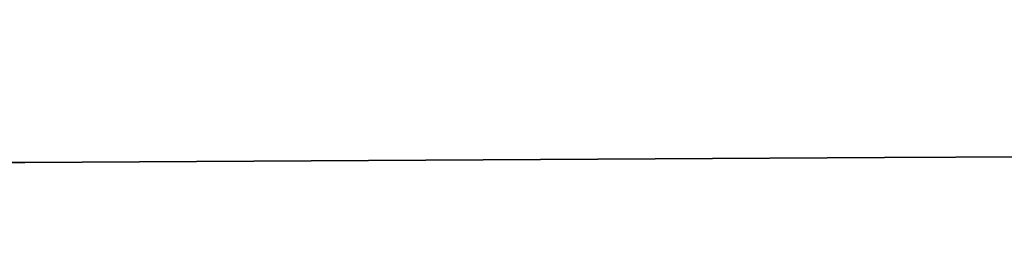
# Model space of a CAD drawing. Header units: millimetres. Extents: x -505 to 505, y 0 to 800.
# Tile 523 of 656: x -151.416 to -150.905, y 336.372 to 336.491. Entities that reach past the tile are written whole.
import ezdxf

# ---------------------------------------------------------------- set-up
doc = ezdxf.new("R2010")
doc.units = ezdxf.units.MM
doc.header["$MEASUREMENT"] = 0
doc.layers.add('IGES level 24', color=255, linetype='Continuous')

msp = doc.modelspace()

# ---------------------------------------------------------------- linework, layer by layer
at = {"layer": 'IGES level 24'}
for points, knots in [([(-157.06503, 336.37935, -230.10143), (-144.39392, 336.47419, -234.28472), (-131.59259, 336.49078, -237.96204), (-105.72738, 336.46744, -244.29629), (-92.6354, 336.42728, -246.95719), (-53.19084, 336.37194, -253.33128), (-26.69827, 336.41973, -255.45298), (26.67804, 336.41978, -255.45405), (53.18516, 336.37192, -253.33343), (92.67199, 336.42722, -246.95067), (105.74322, 336.46733, -244.29268), (131.59447, 336.49068, -237.96135), (144.39236, 336.47414, -234.2852), (157.06333, 336.37936, -230.10199)], [3, 3, 3, 3, 3.125, 3.125, 3.25, 3.25, 3.5, 3.5, 3.75, 3.75, 3.875, 3.875, 4, 4, 4, 4]), ([(157.06333, 336.37936, -230.10199), (144.39236, 336.47414, -234.2852), (131.59447, 336.49068, -237.96135), (105.74322, 336.46733, -244.29268), (92.67199, 336.42722, -246.95067), (53.18516, 336.37192, -253.33343), (26.67804, 336.41978, -255.45405), (-26.69827, 336.41973, -255.45298), (-53.19084, 336.37194, -253.33128), (-92.6354, 336.42728, -246.95719), (-105.72738, 336.46744, -244.29629), (-131.59259, 336.49078, -237.96204), (-144.39392, 336.47419, -234.28472), (-157.06503, 336.37935, -230.10143)], [1.9618, 1.9618, 1.9618, 1.9618, 2.0868, 2.0868, 2.2118, 2.2118, 2.4618, 2.4618, 2.7118, 2.7118, 2.8368, 2.8368, 2.9618, 2.9618, 2.9618, 2.9618])]:
    msp.add_open_spline(points, degree=3, knots=knots, dxfattribs=at)

doc.saveas('drawing.dxf')
